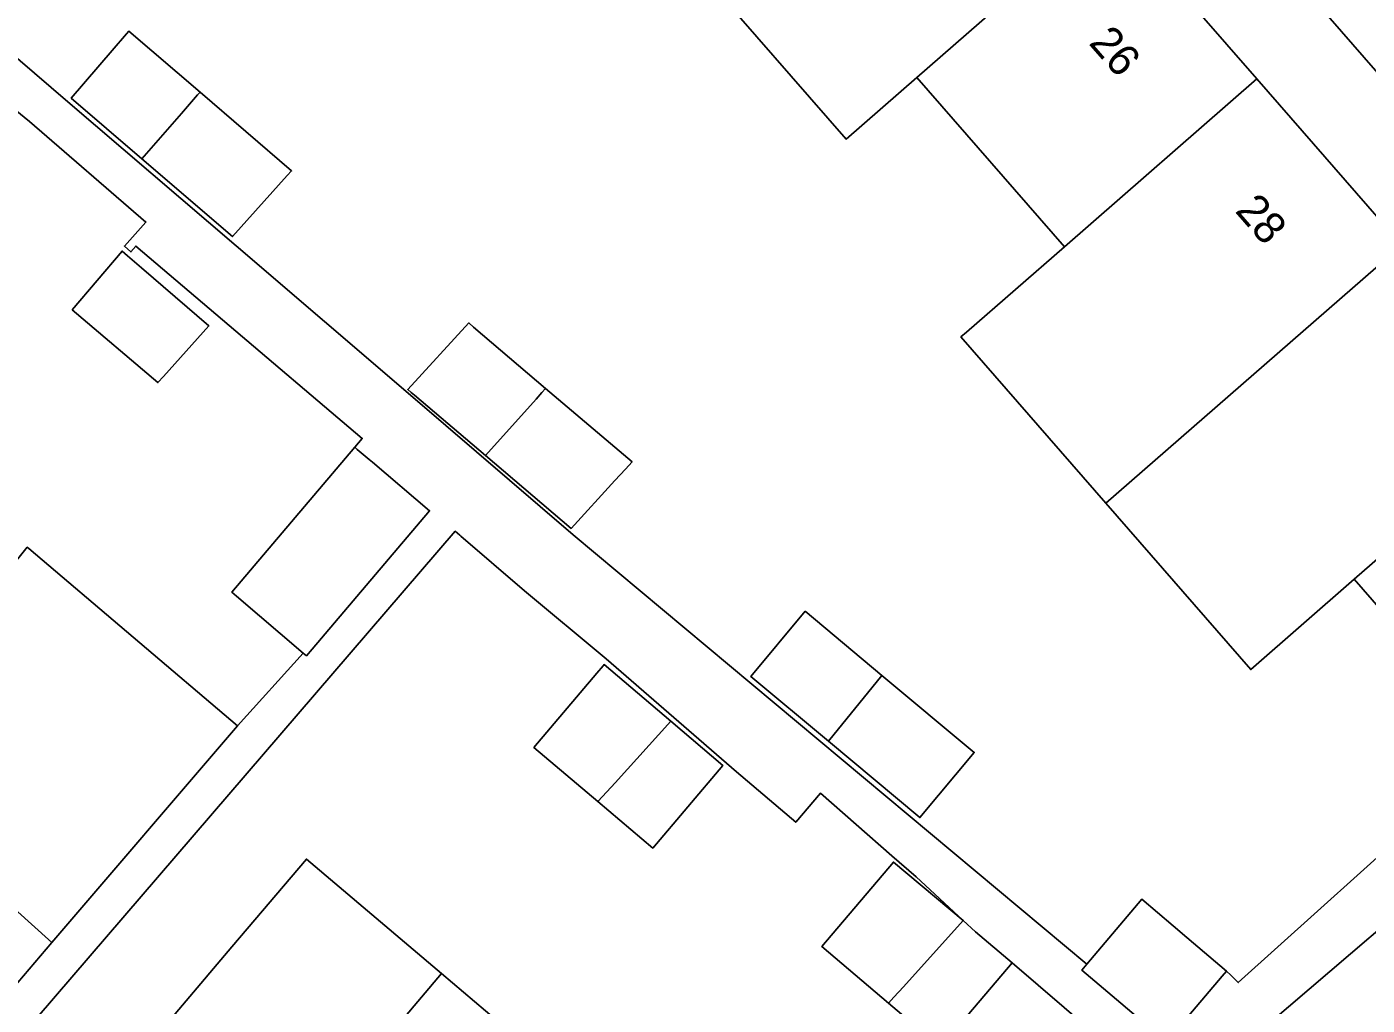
# Model space of a CAD drawing. Extents: x 162523 to 163266, y 381230 to 382050.
# Drawn here: x 162636.92 to 162679.21, y 381740.55 to 381771.4 of the extents above; entities that cross this region are included whole.
import ezdxf

# ---------------------------------------------------------------- set-up
doc = ezdxf.new("R2010")
doc.units = 0
for name, color, linetype in [('IMGEO_Erf', 7, 'Continuous'), ('IMGEO_Pand', 7, 'Continuous'), ('IMGEO_Pand_nummerreeks', 7, 'Continuous'), ('IMGEO_Voetpad_open', 7, 'Continuous')]:
    doc.layers.add(name, color=color, linetype=linetype)

msp = doc.modelspace()

# ---------------------------------------------------------------- linework, layer by layer
at = {"layer": 'IMGEO_Erf'}
for points in [[(162691.781, 381755.909), (162641.055, 381814.077), (162638.825, 381812.07), (162643.552, 381806.65), (162648.146, 381801.382), (162652.703, 381796.157), (162657.326, 381790.856), (162661.852, 381785.666), (162666.513, 381780.321), (162671.069, 381775.096), (162675.726, 381769.756), (162680.299, 381764.512), (162684.872, 381759.269), (162689.516, 381753.943)], [(162642.382, 381769.339), (162645.27, 381766.857), (162645.132, 381766.705), (162643.402, 381764.783), (162640.543, 381767.24), (162638.319, 381769.151), (162639.611, 381770.655), (162640.062, 381771.179), (162640.138, 381771.267)], [(162638.349, 381762.473), (162639.921, 381764.325), (162640.093, 381764.177), (162640.539, 381763.794), (162642.663, 381761.969), (162641.226, 381760.373), (162641.051, 381760.179)], [(162653.287, 381759.997), (162656.016, 381757.679), (162655.803, 381757.447), (162655.474, 381757.088), (162654.09, 381755.579), (162651.387, 381757.876), (162649.148, 381759.778), (162649.041, 381759.869), (162648.935, 381759.959), (162650.86, 381762.059), (162651.01, 381761.932)], [(162661.471, 381752.967), (162663.899, 381750.942), (162666.809, 381748.515), (162665.097, 381746.463), (162662.215, 381748.867), (162659.759, 381750.914)], [(162652.919, 381748.674), (162654.902, 381751.014), (162655.097, 381751.244), (162655.13, 381751.284), (162657.236, 381749.499), (162658.877, 381748.108), (162656.666, 381745.499), (162654.934, 381746.966)]]:
    msp.add_lwpolyline(points, close=True, dxfattribs=at)
for points in [[(162682.272, 381750), (162678.803, 381753.977), (162675.537, 381751.129), (162670.965, 381756.372), (162666.392, 381761.617), (162666.565, 381761.768), (162669.657, 381764.465), (162665, 381769.805), (162662.769, 381767.86), (162658.213, 381773.085), (162660.444, 381775.03), (162655.783, 381780.374), (162651.257, 381785.564), (162651.117, 381785.724), (162646.673, 381781.849), (162642.19, 381786.99), (162644.056, 381788.617), (162639.5, 381793.841), (162642.078, 381796.089), (162637.483, 381801.358), (162635.669, 381803.438)], [(162635.646, 381771.227), (162638.212, 381769.032), (162643.517, 381764.491), (162649.093, 381759.718), (162654.16, 381755.383), (162670.361, 381741.842), (162672.094, 381743.886), (162673.082, 381743.048), (162673.521, 381742.676), (162674.771, 381741.616), (162674.905, 381741.493), (162675.141, 381741.258), (162681.499, 381746.983)], [(162636.378, 381754.306), (162636.928, 381754.989), (162636.98, 381754.946), (162643.566, 381749.351), (162645.637, 381751.651), (162643.534, 381753.439), (162643.46, 381753.502), (162643.38, 381753.57), (162647.264, 381758.141), (162647.498, 381758.417), (162643.087, 381762.162), (162640.353, 381764.483), (162640.199, 381764.301), (162639.996, 381764.484), (162640.676, 381765.24), (162636.996, 381768.418), (162635.231, 381769.841)], [(162670.473, 381739.764), (162668.002, 381741.885), (162665.745, 381739.222), (162664.108, 381740.61), (162662.004, 381742.393), (162664.261, 381745.056), (162666.464, 381743.218), (162664.979, 381744.589), (162664.209, 381745.254), (162661.956, 381747.229), (162661.176, 381746.313), (162659.304, 381747.908), (162655.195, 381751.465), (162652.617, 381753.613), (162650.609, 381755.341), (162650.575, 381755.371), (162650.434, 381755.492), (162634.463, 381736.935)], [(162694.349, 381737.307), (162689.946, 381742.62), (162693.272, 381745.375), (162689.439, 381750), (162688.715, 381750.873), (162684.402, 381747.053), (162674.188, 381738.328)], [(162640.156, 381738.57), (162643.39, 381742.384), (162645.738, 381745.154), (162650.001, 381741.54), (162654.516, 381737.713)], [(162633.579, 381737.69), (162637.705, 381742.522), (162635.34, 381744.646)]]:
    msp.add_lwpolyline(points, dxfattribs=at)
at = {"layer": 'IMGEO_Pand'}
for points in [[(162671.069, 381775.096), (162666.513, 381780.321), (162660.444, 381775.03), (162658.213, 381773.085), (162662.769, 381767.86), (162665, 381769.805)], [(162671.069, 381775.096), (162665, 381769.805), (162669.657, 381764.465), (162675.726, 381769.756)], [(162642.382, 381769.339), (162640.138, 381771.267), (162640.062, 381771.179), (162639.611, 381770.655), (162638.319, 381769.151), (162640.543, 381767.24), (162641.794, 381768.667), (162642.305, 381769.251)], [(162670.965, 381756.372), (162680.299, 381764.512), (162675.726, 381769.756), (162669.657, 381764.465), (162666.565, 381761.768), (162666.392, 381761.617)], [(162642.382, 381769.339), (162642.305, 381769.251), (162641.794, 381768.667), (162640.543, 381767.24), (162643.402, 381764.783), (162645.132, 381766.705), (162645.27, 381766.857)], [(162638.349, 381762.473), (162641.051, 381760.179), (162641.226, 381760.373), (162642.663, 381761.969), (162640.539, 381763.794), (162640.093, 381764.177), (162639.921, 381764.325)], [(162678.803, 381753.977), (162684.872, 381759.269), (162680.299, 381764.512), (162670.965, 381756.372), (162675.537, 381751.129)], [(162653.287, 381759.997), (162651.01, 381761.932), (162650.86, 381762.059), (162648.935, 381759.959), (162649.041, 381759.869), (162649.148, 381759.778), (162651.387, 381757.876), (162652.984, 381759.659), (162653.168, 381759.864)], [(162653.287, 381759.997), (162653.168, 381759.864), (162652.984, 381759.659), (162651.387, 381757.876), (162654.09, 381755.579), (162655.474, 381757.088), (162655.803, 381757.447), (162656.016, 381757.679)], [(162689.326, 381753.685), (162689.639, 381753.326), (162689.875, 381753.532), (162689.516, 381753.943), (162684.872, 381759.269), (162678.803, 381753.977), (162682.272, 381750), (162683.494, 381748.598), (162683.851, 381748.189), (162684.088, 381748.396), (162683.731, 381748.805), (162685.101, 381750), (162685.558, 381750.399)], [(162647.264, 381758.141), (162643.38, 381753.57), (162643.46, 381753.502), (162643.534, 381753.439), (162645.637, 381751.651), (162645.74, 381751.564), (162645.917, 381751.772), (162649.624, 381756.136), (162647.822, 381757.667), (162647.722, 381757.752), (162647.343, 381758.074)], [(162636.928, 381754.989), (162636.378, 381754.306), (162636.29, 381754.203), (162632.664, 381750), (162630.831, 381747.876), (162632.097, 381746.787), (162631.499, 381746.091), (162633.638, 381744.253), (162634.271, 381744.989), (162635.056, 381744.315), (162635.34, 381744.646), (162637.705, 381742.522), (162643.566, 381749.351), (162636.98, 381754.946)], [(162661.471, 381752.967), (162659.759, 381750.914), (162662.215, 381748.867), (162663.899, 381750.942)], [(162657.236, 381749.499), (162655.13, 381751.284), (162655.097, 381751.244), (162654.902, 381751.014), (162652.919, 381748.674), (162654.934, 381746.966), (162655.215, 381747.275), (162655.476, 381747.562)], [(162663.899, 381750.942), (162662.215, 381748.867), (162665.097, 381746.463), (162666.809, 381748.515)], [(162657.236, 381749.499), (162655.476, 381747.562), (162655.215, 381747.275), (162654.934, 381746.966), (162656.666, 381745.499), (162658.877, 381748.108)], [(162644.433, 381734.966), (162650.001, 381741.54), (162645.738, 381745.154), (162643.39, 381742.384), (162640.156, 381738.57), (162640.745, 381738.071), (162640.133, 381737.349), (162642.379, 381735.444), (162643.002, 381736.179)], [(162666.464, 381743.218), (162664.261, 381745.056), (162662.004, 381742.393), (162664.108, 381740.61), (162664.274, 381740.794), (162664.575, 381741.127)], [(162674.771, 381741.616), (162673.521, 381742.676), (162673.082, 381743.048), (162672.094, 381743.886), (162670.361, 381741.842), (162670.202, 381741.654), (162672.879, 381739.384), (162674.638, 381741.458)], [(162668.002, 381741.885), (162666.853, 381742.859), (162666.464, 381743.218), (162664.575, 381741.127), (162664.274, 381740.794), (162664.108, 381740.61), (162665.745, 381739.222)], [(162644.433, 381734.966), (162645.928, 381733.698), (162645.302, 381732.959), (162647.482, 381731.11), (162648.138, 381731.882), (162648.973, 381731.174), (162654.516, 381737.713), (162650.001, 381741.54)]]:
    msp.add_lwpolyline(points, close=True, dxfattribs=at)
at = {"layer": 'IMGEO_Voetpad_open'}
for points in [[(162601.273, 381866.45), (162597.983, 381863.68), (162600.585, 381860.822), (162600.945, 381861.145), (162601.189, 381860.873), (162600.816, 381860.539), (162606.001, 381854.753), (162606.34, 381855.058), (162606.607, 381854.76), (162606.311, 381854.495), (162607.795, 381852.831), (162611.397, 381848.79), (162613.7, 381846.22), (162613.536, 381846.073), (162637.769, 381817.908), (162641.055, 381814.077), (162691.781, 381755.909)], [(162681.499, 381746.983), (162675.141, 381741.258), (162674.905, 381741.493), (162674.771, 381741.616), (162674.638, 381741.458), (162672.879, 381739.384), (162670.202, 381741.654), (162670.361, 381741.842), (162654.16, 381755.383), (162649.093, 381759.718), (162643.517, 381764.491), (162638.212, 381769.032), (162635.646, 381771.227)], [(162635.231, 381769.841), (162636.996, 381768.418), (162640.676, 381765.24), (162639.996, 381764.484), (162640.199, 381764.301), (162640.353, 381764.483), (162643.087, 381762.162), (162647.498, 381758.417), (162647.264, 381758.141), (162647.343, 381758.074), (162647.722, 381757.752), (162647.822, 381757.667), (162649.624, 381756.136), (162645.917, 381751.772), (162645.74, 381751.564), (162645.637, 381751.651), (162643.566, 381749.351), (162637.705, 381742.522), (162633.579, 381737.69)], [(162634.463, 381736.935), (162650.434, 381755.492), (162650.575, 381755.371), (162650.609, 381755.341), (162652.617, 381753.613), (162655.195, 381751.465), (162659.304, 381747.908), (162661.176, 381746.313), (162661.956, 381747.229), (162664.209, 381745.254), (162664.979, 381744.589), (162666.464, 381743.218), (162666.853, 381742.859), (162668.002, 381741.885), (162670.473, 381739.764)], [(162674.188, 381738.328), (162684.402, 381747.053)]]:
    msp.add_lwpolyline(points, dxfattribs=at)

# ---------------------------------------------------------------- texts
at = {"layer": 'IMGEO_Pand_nummerreeks'}
for s, p in [('26', (162670.399, 381770.874)), ('28', (162675.014, 381765.581))]:
    msp.add_text(s, height=1, rotation=311.0908, dxfattribs=at).set_placement(p)

doc.saveas('drawing.dxf')
